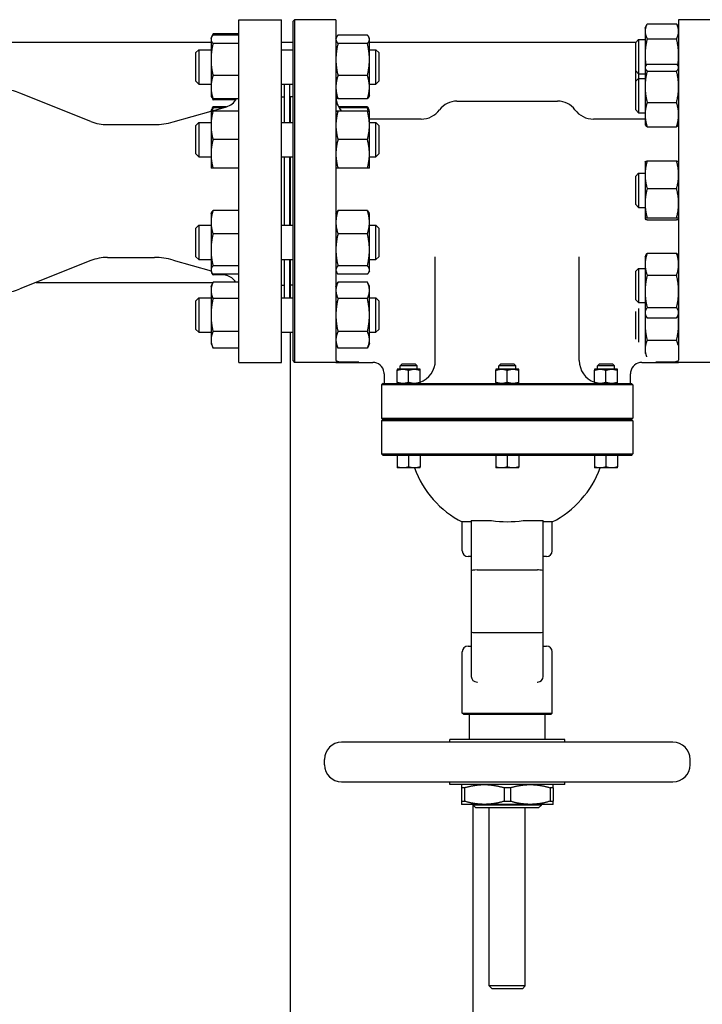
# Model space of a CAD drawing. Header units: inches. Extents: x 18 to 846, y -44 to 561.
# Tile 581 of 637: x 415 to 430, y 498 to 520. Entities that reach past the tile are written whole.
import ezdxf

# ---------------------------------------------------------------- set-up
doc = ezdxf.new("R2010")
doc.units = ezdxf.units.IN
doc.header["$LTSCALE"] = 24
doc.header["$MEASUREMENT"] = 0
doc.layers.add('Visible (ANSI)', color=7, linetype='Continuous', lineweight=30)

msp = doc.modelspace()

# ---------------------------------------------------------------- linework, layer by layer
at = {"layer": 'Visible (ANSI)'}
for p, q in [((419.55343, 512.33668), (419.55343, 519.83668)), ((419.55343, 519.83668), (420.49093, 519.83668)), ((420.49093, 512.33668), (420.49093, 519.83668)), ((420.74093, 519.80543), (420.77218, 519.83668)), ((420.77218, 519.83668), (420.77218, 512.33668)), ((421.67843, 519.83668), (420.77218, 519.83668)), ((421.67843, 519.83668), (421.67843, 512.38499)), ((429.17843, 519.83668), (429.17843, 512.38499)), ((430.08468, 519.83668), (429.17843, 519.83668)), ((420.74093, 512.36793), (420.74093, 519.80543)), ((428.44443, 519.65164), (428.48009, 519.72812)), ((428.44443, 519.65164), (428.44443, 519.5835)), ((428.48952, 519.74734), (429.13334, 519.74734)), ((429.17843, 519.65164), (429.14277, 519.72812)), ((418.94493, 519.42789), (418.95528, 519.45009)), ((418.94493, 519.42789), (418.94493, 519.40645)), ((418.94493, 519.40645), (418.94493, 518.96412)), ((418.95528, 519.45009), (418.98984, 519.52421)), ((419.55343, 519.52458), (418.99002, 519.52458)), ((419.55343, 519.50015), (418.99002, 519.50015)), ((421.67843, 519.42789), (421.68871, 519.44994)), ((422.36734, 519.49999), (421.72352, 519.49999)), ((422.41243, 519.42789), (422.40215, 519.44994)), ((422.41243, 519.40659), (422.41243, 519.42789)), ((422.41243, 518.96463), (422.41243, 519.40659)), ((428.23843, 519.33914), (428.30093, 519.40164)), ((428.30093, 519.40164), (428.30093, 518.65164)), ((428.30093, 519.40164), (428.44443, 519.40164)), ((428.44443, 519.5835), (428.44443, 519.05931)), ((428.48952, 519.41966), (429.13334, 519.41966)), ((418.94493, 519.33668), (412.45968, 519.33668)), ((419.55343, 519.31275), (418.99002, 519.31275)), ((420.74093, 519.33668), (420.49093, 519.33668)), ((422.36734, 519.31318), (421.72352, 519.31318)), ((428.23843, 519.33668), (422.41243, 519.33668)), ((428.23843, 518.71414), (428.23843, 519.33914)), ((418.61593, 519.11539), (418.67843, 519.17789)), ((418.61593, 518.49039), (418.61593, 519.11539)), ((418.67843, 519.17789), (418.67843, 518.42789)), ((418.67843, 519.17789), (418.94493, 519.17789)), ((418.94493, 518.96412), (418.94493, 518.36056)), ((420.49093, 519.17789), (420.74093, 519.17789)), ((422.41243, 519.17789), (422.55343, 519.17789)), ((422.41243, 518.36093), (422.41243, 518.96463)), ((422.55343, 518.42789), (422.55343, 519.17789)), ((422.61593, 519.11539), (422.55343, 519.17789)), ((422.61593, 519.11539), (422.61593, 518.49039)), ((428.44443, 519.05931), (428.44443, 518.80144)), ((428.44443, 518.80144), (428.45094, 518.81541)), ((428.44443, 518.80144), (428.44443, 518.78777)), ((428.44443, 518.78777), (428.44443, 518.36953)), ((428.48952, 518.86282), (429.13334, 518.86282)), ((429.17843, 518.80144), (429.17191, 518.81541)), ((419.55343, 518.61549), (418.99002, 518.61549)), ((422.36734, 518.61608), (421.72352, 518.61608)), ((428.23843, 518.71414), (428.30093, 518.65164)), ((428.23843, 518.48894), (428.30093, 518.55144)), ((428.24093, 518.49144), (428.24093, 518.71164)), ((428.30093, 518.65164), (428.44443, 518.65164)), ((428.30093, 518.55144), (428.30093, 517.80144)), ((428.30093, 518.55144), (428.44443, 518.55144)), ((428.30343, 518.65164), (428.30343, 518.55144)), ((428.48952, 518.71273), (429.13334, 518.71273)), ((418.61593, 518.49039), (418.67843, 518.42789)), ((418.67843, 518.42789), (418.94493, 518.42789)), ((418.94493, 518.36056), (418.94493, 518.17789)), ((420.49093, 518.42789), (420.74093, 518.42789)), ((420.55343, 517.58677), (420.55343, 518.42789)), ((420.67343, 517.58677), (420.67343, 518.42789)), ((422.41243, 518.42789), (422.55343, 518.42789)), ((422.41243, 518.17789), (422.41243, 518.36093)), ((422.61593, 518.49039), (422.55343, 518.42789)), ((428.23843, 517.86394), (428.23843, 518.48894)), ((428.44443, 518.36953), (428.44443, 517.7582)), ((416.31265, 517.61073), (414.75835, 518.23012)), ((418.94493, 518.17789), (418.95528, 518.15569)), ((418.95528, 518.15569), (418.98984, 518.08157)), ((419.55343, 518.10563), (418.99002, 518.10563)), ((420.49093, 518.14918), (420.55343, 518.14918)), ((420.67843, 518.14668), (420.67843, 517.58677)), ((420.74093, 518.14668), (420.67843, 518.14668)), ((421.67843, 518.17789), (421.68871, 518.15583)), ((422.36734, 518.10578), (421.72352, 518.10578)), ((422.41243, 518.17789), (422.40215, 518.15583)), ((418.95244, 517.8369), (419.28179, 517.93134)), ((418.95514, 517.85867), (418.97462, 517.90045)), ((419.4887, 518.0812), (418.99002, 518.0812)), ((419.27897, 517.93053), (418.99002, 517.93053)), ((419.20286, 517.9087), (418.99002, 517.9087)), ((420.67343, 518.02668), (420.67843, 518.02668)), ((422.36734, 517.93053), (421.73497, 517.93053)), ((422.36734, 517.90886), (421.74694, 517.90886)), ((422.40215, 517.85881), (422.38273, 517.90045)), ((424.32607, 518.05519), (426.53079, 518.05519)), ((428.48952, 518.02634), (429.13334, 518.02634)), ((418.11857, 517.59779), (418.94493, 517.83474)), ((418.94493, 517.83677), (418.95514, 517.85867)), ((418.94493, 517.83677), (418.94493, 517.5238)), ((419.55343, 517.83709), (418.99002, 517.83709)), ((419.55343, 517.83645), (418.99002, 517.83645)), ((422.36734, 517.83678), (421.72352, 517.83678)), ((422.36734, 517.83676), (421.72352, 517.83676)), ((422.41243, 517.83677), (422.40215, 517.85881)), ((422.41243, 517.52425), (422.41243, 517.83677)), ((428.23843, 517.86394), (428.30093, 517.80144)), ((428.30093, 517.80144), (428.44443, 517.80144)), ((428.44443, 517.7582), (428.44443, 517.55144)), ((416.68284, 517.53968), (417.70512, 517.53968)), ((418.61593, 517.52427), (418.67843, 517.58677)), ((418.61593, 516.89927), (418.61593, 517.52427)), ((418.67843, 517.58677), (418.67843, 516.83677)), ((418.67843, 517.58677), (418.94493, 517.58677)), ((418.94493, 517.5238), (418.94493, 516.8988)), ((420.49093, 517.58677), (420.74093, 517.58677)), ((423.54459, 517.66149), (422.41243, 517.66149)), ((422.41243, 517.58677), (422.55343, 517.58677)), ((422.41243, 516.89925), (422.41243, 517.52425)), ((422.55343, 516.83677), (422.55343, 517.58677)), ((422.61593, 517.52427), (422.55343, 517.58677)), ((422.61593, 517.52427), (422.61593, 516.89927)), ((428.44443, 517.66149), (427.31226, 517.66149)), ((428.44443, 517.55144), (428.45094, 517.53747)), ((428.48952, 517.49006), (429.13334, 517.49006)), ((429.17843, 517.55144), (429.17191, 517.53747)), ((419.55343, 517.21114), (418.99002, 517.21114)), ((422.36734, 517.21175), (421.72352, 517.21175)), ((418.61593, 516.89927), (418.67843, 516.83677)), ((418.67843, 516.83677), (418.94493, 516.83677)), ((418.94493, 516.8988), (418.94493, 516.58677)), ((420.49093, 516.83677), (420.74093, 516.83677)), ((420.55343, 515.33659), (420.55343, 516.83677)), ((420.67343, 515.33659), (420.67343, 516.83677)), ((420.67843, 516.83677), (420.67843, 515.33659)), ((422.41243, 516.58677), (422.41243, 516.89925)), ((422.41243, 516.83677), (422.55343, 516.83677)), ((422.61593, 516.89927), (422.55343, 516.83677)), ((428.44443, 516.72708), (428.44483, 516.72794)), ((428.44443, 516.72708), (428.44443, 516.44245)), ((428.48952, 516.74509), (429.13334, 516.74509)), ((429.17843, 516.72708), (429.17803, 516.72794)), ((419.55343, 516.58645), (418.99002, 516.58645)), ((422.36734, 516.58676), (421.72352, 516.58676)), ((428.23843, 516.41458), (428.30093, 516.47708)), ((428.23843, 515.78958), (428.23843, 516.41458)), ((428.30093, 516.47708), (428.30093, 515.72708)), ((428.30093, 516.47708), (428.44443, 516.47708)), ((428.44443, 516.44245), (428.44443, 515.8183)), ((428.48952, 516.13981), (429.13334, 516.13981)), ((428.23843, 515.78958), (428.30093, 515.72708)), ((428.44443, 515.8183), (428.44443, 515.47794)), ((418.94493, 515.58659), (418.95514, 515.60849)), ((418.94493, 515.58659), (418.94493, 515.40315)), ((419.55343, 515.65853), (418.99002, 515.65853)), ((421.67843, 515.58659), (421.68871, 515.60863)), ((422.36734, 515.65868), (421.72352, 515.65868)), ((422.41243, 515.58659), (422.40215, 515.60863)), ((422.41243, 515.40352), (422.41243, 515.58659)), ((428.30093, 515.72708), (428.44443, 515.72708)), ((418.61593, 515.27409), (418.67843, 515.33659)), ((418.67843, 515.33659), (418.67843, 514.58659)), ((418.67843, 515.33659), (418.94493, 515.33659)), ((418.94493, 515.40315), (418.94493, 514.7993)), ((420.49093, 515.33659), (420.74093, 515.33659)), ((422.41243, 514.79981), (422.41243, 515.40352)), ((422.41243, 515.33659), (422.55343, 515.33659)), ((422.55343, 514.58659), (422.55343, 515.33659)), ((422.61593, 515.27409), (422.55343, 515.33659)), ((428.44443, 515.47794), (428.44443, 515.47708)), ((428.44443, 515.47708), (428.44483, 515.47623)), ((428.48952, 515.4968), (429.13334, 515.4968)), ((428.48952, 515.45908), (429.13334, 515.45908)), ((429.17843, 515.47708), (429.17803, 515.47623)), ((418.61593, 514.64909), (418.61593, 515.27409)), ((419.55343, 515.14777), (418.99002, 515.14777)), ((422.36734, 515.14836), (421.72352, 515.14836)), ((422.61593, 515.27409), (422.61593, 514.64909)), ((418.94493, 514.7993), (418.94493, 514.35775)), ((422.41243, 514.35788), (422.41243, 514.79981)), ((428.44443, 514.64371), (428.45942, 514.67586)), ((428.48952, 514.72462), (429.13334, 514.72462)), ((429.17843, 514.64371), (429.16344, 514.67586)), ((416.31265, 514.56264), (414.75835, 513.94325)), ((416.68284, 514.63368), (417.70512, 514.63368)), ((418.11857, 514.57558), (418.94493, 514.33862)), ((418.61593, 514.64909), (418.67843, 514.58659)), ((418.67843, 514.58659), (418.94493, 514.58659)), ((419.55343, 514.45083), (418.99002, 514.45083)), ((420.49093, 514.58659), (420.74093, 514.58659)), ((420.55343, 513.74548), (420.55343, 514.58659)), ((420.67343, 513.74548), (420.67343, 514.58659)), ((420.67843, 514.58659), (420.67843, 514.02668)), ((422.36734, 514.45126), (421.72352, 514.45126)), ((422.41243, 514.58659), (422.55343, 514.58659)), ((422.61593, 514.64909), (422.55343, 514.58659)), ((423.85363, 512.37408), (423.85363, 514.64911)), ((427.00323, 512.37408), (427.00323, 514.64911)), ((428.44443, 514.64371), (428.44443, 514.48315)), ((428.44443, 514.48315), (428.44443, 513.88872)), ((418.94493, 514.35775), (418.94493, 514.33659)), ((418.94493, 514.33659), (418.95514, 514.3147)), ((418.95514, 514.3147), (418.96396, 514.29577)), ((419.55343, 514.26466), (418.99002, 514.26466)), ((419.25222, 514.25051), (418.99002, 514.25051)), ((419.20286, 514.26466), (419.28179, 514.24203)), ((421.67843, 514.33659), (421.68871, 514.31455)), ((422.36734, 514.2645), (421.72352, 514.2645)), ((422.41243, 514.33659), (422.40215, 514.31455)), ((422.41243, 514.33659), (422.41243, 514.35788)), ((428.23843, 514.33121), (428.30093, 514.39371)), ((428.23843, 513.70621), (428.23843, 514.33121)), ((428.30093, 514.39371), (428.30093, 513.64371)), ((428.30093, 514.39371), (428.44443, 514.39371)), ((428.48952, 514.24168), (429.13334, 514.24168)), ((415.11828, 514.08668), (418.98746, 514.08668)), ((418.94493, 513.99548), (418.98984, 514.0918)), ((419.55343, 514.09216), (418.99002, 514.09216)), ((420.49093, 514.02418), (420.55343, 514.02418)), ((420.67343, 514.14668), (420.67843, 514.14668)), ((420.67343, 514.08668), (420.67843, 514.08668)), ((420.67843, 514.02668), (420.67843, 513.74548)), ((420.74093, 514.02668), (420.67843, 514.02668)), ((421.67843, 513.99548), (421.72351, 514.09215)), ((421.72351, 514.09215), (421.72352, 514.09216)), ((422.36734, 514.09216), (421.72352, 514.09216)), ((422.36734, 514.09216), (422.36735, 514.09215)), ((422.41243, 513.99548), (422.36735, 514.09215)), ((418.94493, 513.99548), (418.94493, 513.91147)), ((418.94493, 513.91147), (418.94493, 513.36993)), ((422.41243, 513.91173), (422.41243, 513.99548)), ((422.41243, 513.37045), (422.41243, 513.91173)), ((428.44443, 513.88872), (428.44443, 513.42428)), ((418.61593, 513.68298), (418.67843, 513.74548)), ((418.61593, 513.05798), (418.61593, 513.68298)), ((418.67843, 513.74548), (418.67843, 512.99548)), ((418.67843, 513.74548), (418.94493, 513.74548)), ((419.55343, 513.73077), (418.99002, 513.73077)), ((420.49093, 513.74548), (420.74093, 513.74548)), ((422.36734, 513.7313), (421.72352, 513.7313)), ((422.41243, 513.74548), (422.55343, 513.74548)), ((422.55343, 512.99548), (422.55343, 513.74548)), ((422.61593, 513.68298), (422.55343, 513.74548)), ((422.61593, 513.68298), (422.61593, 513.05798)), ((428.23843, 513.70621), (428.30093, 513.64371)), ((428.30093, 513.64371), (428.44443, 513.64371)), ((418.94493, 513.36993), (418.94493, 512.82894)), ((422.41243, 512.8292), (422.41243, 513.37045)), ((428.23843, 512.84589), (428.23843, 513.44755)), ((428.30093, 513.51206), (428.30093, 512.78139)), ((428.44443, 513.42428), (428.44443, 513.39371)), ((428.44443, 513.39371), (428.45942, 513.36156)), ((428.44443, 513.39371), (428.44443, 513.17939)), ((428.48952, 513.53577), (429.13334, 513.53577)), ((429.17843, 513.39371), (429.16344, 513.36156)), ((428.44443, 513.17939), (428.44443, 512.62253)), ((428.48952, 513.3128), (429.13334, 513.3128)), ((418.61593, 513.05798), (418.67843, 512.99548)), ((418.67843, 512.99548), (418.94493, 512.99548)), ((419.55343, 513.00908), (418.99002, 513.00908)), ((420.49093, 512.99548), (420.74093, 512.99548)), ((420.67843, 512.99548), (420.67843, 416.08668)), ((422.36734, 513.00961), (421.72352, 513.00961)), ((422.41243, 512.99548), (422.55343, 512.99548)), ((422.61593, 513.05798), (422.55343, 512.99548)), ((418.94493, 512.82894), (418.94493, 512.74548)), ((418.94493, 512.74548), (418.98984, 512.64916)), ((421.67843, 512.74548), (421.72351, 512.6488)), ((422.41243, 512.74548), (422.36735, 512.6488)), ((422.41243, 512.74548), (422.41243, 512.8292)), ((428.48952, 512.81904), (429.13334, 512.81904)), ((419.55343, 512.64879), (418.99002, 512.64879)), ((422.36734, 512.64879), (421.72352, 512.64879)), ((428.44443, 512.62253), (428.44443, 512.52747)), ((419.55343, 512.33668), (420.49093, 512.33668)), ((420.74093, 512.36793), (420.77218, 512.33668)), ((421.67843, 512.33668), (420.77218, 512.33668)), ((422.17843, 512.33802), (421.67843, 512.33802)), ((421.67843, 512.33802), (421.67843, 512.33668)), ((421.67843, 512.33668), (422.48343, 512.33668)), ((423.11873, 512.29928), (423.08148, 512.26203)), ((423.41923, 512.29928), (423.11873, 512.29928)), ((423.41923, 512.29928), (423.45648, 512.26203)), ((425.27818, 512.29928), (425.24093, 512.26203)), ((425.57868, 512.29928), (425.27818, 512.29928)), ((425.57868, 512.29928), (425.61593, 512.26203)), ((427.43763, 512.29928), (427.40038, 512.26203)), ((427.73813, 512.29928), (427.43763, 512.29928)), ((427.73813, 512.29928), (427.77538, 512.26203)), ((428.37343, 512.33668), (429.17843, 512.33668)), ((429.17843, 512.33802), (428.67843, 512.33802)), ((429.17843, 512.33668), (429.17843, 512.33802)), ((430.08468, 512.33668), (429.17843, 512.33668)), ((422.73343, 512.08668), (422.73343, 511.87408)), ((423.14398, 512.18658), (423.01898, 512.18658)), ((423.01898, 511.89641), (423.01898, 512.16426)), ((423.45648, 512.26203), (423.08148, 512.26203)), ((423.08148, 512.18658), (423.08148, 512.26203)), ((423.39398, 512.18658), (423.14398, 512.18658)), ((423.26898, 511.89641), (423.26898, 512.16426)), ((423.51898, 512.18658), (423.39398, 512.18658)), ((423.45648, 512.18658), (423.45648, 512.26203)), ((423.51898, 511.89641), (423.51898, 512.16426)), ((425.30343, 512.18658), (425.17843, 512.18658)), ((425.17843, 511.89641), (425.17843, 512.16426)), ((425.61593, 512.26203), (425.24093, 512.26203)), ((425.24093, 512.18658), (425.24093, 512.26203)), ((425.55343, 512.18658), (425.30343, 512.18658)), ((425.42843, 511.89641), (425.42843, 512.16426)), ((425.67843, 512.18658), (425.55343, 512.18658)), ((425.61593, 512.18658), (425.61593, 512.26203)), ((425.67843, 511.89641), (425.67843, 512.16426)), ((427.46288, 512.18658), (427.33788, 512.18658)), ((427.33788, 511.89641), (427.33788, 512.16426)), ((427.77538, 512.26203), (427.40038, 512.26203)), ((427.40038, 512.18658), (427.40038, 512.26203)), ((427.71288, 512.18658), (427.46288, 512.18658)), ((427.58788, 511.89641), (427.58788, 512.16426)), ((427.83788, 512.18658), (427.71288, 512.18658)), ((427.77538, 512.18658), (427.77538, 512.26203)), ((427.83788, 511.89641), (427.83788, 512.16426)), ((428.12343, 511.87408), (428.12343, 512.08668)), ((422.70968, 511.87408), (422.67843, 511.84283)), ((422.70968, 511.87408), (422.77277, 511.87408)), ((422.77277, 511.87408), (424.29422, 511.87408)), ((424.29422, 511.87408), (426.56264, 511.87408)), ((426.56264, 511.87408), (428.08409, 511.87408)), ((428.08409, 511.87408), (428.14718, 511.87408)), ((428.14718, 511.87408), (428.17843, 511.84283)), ((422.74165, 511.84283), (422.67843, 511.84283)), ((422.67843, 511.84283), (422.67843, 511.11793)), ((424.29105, 511.84283), (422.74165, 511.84283)), ((426.5658, 511.84283), (424.29105, 511.84283)), ((428.11521, 511.84283), (426.5658, 511.84283)), ((428.17843, 511.84283), (428.11521, 511.84283)), ((428.17843, 511.84283), (428.17843, 511.11793)), ((422.67843, 511.11793), (422.74165, 511.11793)), ((422.70968, 511.08668), (422.67843, 511.11793)), ((422.70968, 511.08668), (422.67843, 511.05543)), ((422.74165, 511.05543), (422.67843, 511.05543)), ((422.67843, 511.05543), (422.67843, 510.33053)), ((422.77277, 511.08668), (422.70968, 511.08668)), ((422.70968, 511.08668), (422.77277, 511.08668)), ((422.74165, 511.11793), (424.29105, 511.11793)), ((424.29105, 511.05543), (422.74165, 511.05543)), ((424.29422, 511.08668), (422.77277, 511.08668)), ((422.77277, 511.08668), (424.29422, 511.08668)), ((424.29105, 511.11793), (426.5658, 511.11793)), ((426.5658, 511.05543), (424.29105, 511.05543)), ((426.56264, 511.08668), (424.29422, 511.08668)), ((424.29422, 511.08668), (426.56264, 511.08668)), ((428.08409, 511.08668), (426.56264, 511.08668)), ((426.56264, 511.08668), (428.08409, 511.08668)), ((426.5658, 511.11793), (428.11521, 511.11793)), ((428.11521, 511.05543), (426.5658, 511.05543)), ((428.14718, 511.08668), (428.08409, 511.08668)), ((428.08409, 511.08668), (428.14718, 511.08668)), ((428.11521, 511.11793), (428.17843, 511.11793)), ((428.17843, 511.05543), (428.11521, 511.05543)), ((428.14718, 511.08668), (428.17843, 511.11793)), ((428.14718, 511.08668), (428.17843, 511.05543)), ((428.17843, 511.05543), (428.17843, 510.33053)), ((422.67843, 510.33053), (422.74165, 510.33053)), ((422.70968, 510.29928), (422.67843, 510.33053)), ((422.77277, 510.29928), (422.70968, 510.29928)), ((422.74165, 510.33053), (424.29105, 510.33053)), ((424.29422, 510.29928), (422.77277, 510.29928)), ((423.01898, 510.29928), (423.01898, 510.04661)), ((423.26898, 510.29928), (423.26898, 510.04661)), ((423.51898, 510.29928), (423.51898, 510.04661)), ((424.29105, 510.33053), (426.5658, 510.33053)), ((426.56264, 510.29928), (424.29422, 510.29928)), ((425.17843, 510.29928), (425.17843, 510.04661)), ((425.42843, 510.29928), (425.42843, 510.04661)), ((425.67843, 510.29928), (425.67843, 510.04661)), ((428.08409, 510.29928), (426.56264, 510.29928)), ((426.5658, 510.33053), (428.11521, 510.33053)), ((427.33788, 510.29928), (427.33788, 510.04661)), ((427.58788, 510.29928), (427.58788, 510.04661)), ((427.83788, 510.29928), (427.83788, 510.04661)), ((428.14718, 510.29928), (428.08409, 510.29928)), ((428.11521, 510.33053), (428.17843, 510.33053)), ((428.14718, 510.29928), (428.17843, 510.33053)), ((423.14398, 510.02428), (423.01898, 510.02428)), ((423.39398, 510.02428), (423.14398, 510.02428)), ((423.51898, 510.02428), (423.39398, 510.02428)), ((425.30343, 510.02428), (425.17843, 510.02428)), ((425.55343, 510.02428), (425.30343, 510.02428)), ((425.67843, 510.02428), (425.55343, 510.02428)), ((427.46288, 510.02428), (427.33788, 510.02428)), ((427.71288, 510.02428), (427.46288, 510.02428)), ((427.83788, 510.02428), (427.71288, 510.02428)), ((424.64103, 508.84299), (424.44418, 508.84299)), ((424.44418, 508.21168), (424.44418, 508.84299)), ((424.64103, 508.87408), (424.76603, 508.87408)), ((424.64103, 508.87408), (424.64103, 507.77036)), ((424.76603, 508.87408), (425.0835, 508.87408)), ((425.77336, 508.87408), (426.09083, 508.87408)), ((426.09083, 508.87408), (426.21583, 508.87408)), ((426.21583, 507.77036), (426.21583, 508.87408)), ((426.41268, 508.84299), (426.21583, 508.84299)), ((426.41268, 508.21168), (426.41268, 508.84299)), ((424.64103, 508.08668), (424.56918, 508.08668)), ((426.28768, 508.08668), (426.21583, 508.08668)), ((424.64103, 507.77036), (424.64103, 506.44238)), ((424.76603, 507.7924), (426.09083, 507.7924)), ((426.21583, 506.44238), (426.21583, 507.77036)), ((424.64103, 506.44238), (424.64103, 505.46365)), ((424.76603, 506.42034), (426.09083, 506.42034)), ((426.21583, 505.46365), (426.21583, 506.44238)), ((424.56918, 506.12605), (424.64103, 506.12605)), ((426.21583, 506.12605), (426.28768, 506.12605)), ((424.44418, 504.66124), (424.44418, 506.00105)), ((426.41268, 504.66124), (426.41268, 506.00105)), ((424.76603, 505.33865), (424.7755, 505.33865)), ((426.08136, 505.33865), (426.09083, 505.33865)), ((424.44418, 504.66124), (426.41268, 504.66124)), ((424.47543, 504.62999), (424.44418, 504.66124)), ((426.38143, 504.62999), (424.47543, 504.62999)), ((424.60166, 504.07881), (424.60166, 504.62999)), ((426.2552, 504.07881), (426.2552, 504.62999)), ((426.38143, 504.62999), (426.41268, 504.66124)), ((429.05441, 504.01975), (421.80244, 504.01975)), ((426.68827, 504.07881), (424.16859, 504.07881)), ((424.16859, 504.01975), (424.16859, 504.07881)), ((426.68827, 504.01975), (426.68827, 504.07881)), ((421.42843, 503.52763), (421.42843, 503.64574)), ((429.42843, 503.52763), (429.42843, 503.64574)), ((421.80244, 503.15361), (429.05441, 503.15361)), ((424.16859, 503.09456), (424.16859, 503.15361)), ((426.68827, 503.09456), (424.16859, 503.09456)), ((424.42449, 503.02637), (424.42449, 502.72968)), ((424.4925, 503.02637), (424.42449, 503.02637)), ((424.4925, 503.02637), (424.4925, 502.72968)), ((425.36043, 503.02637), (425.36043, 502.72968)), ((425.49643, 503.02637), (425.36043, 503.02637)), ((425.49643, 503.02637), (425.49643, 502.72968)), ((426.36436, 503.02637), (426.36436, 502.72968)), ((426.43237, 503.02637), (426.36436, 503.02637)), ((426.43237, 503.02637), (426.43237, 502.72968)), ((426.68827, 503.09456), (426.68827, 503.15361)), ((424.42449, 502.72968), (424.4925, 502.72968)), ((424.92646, 502.66149), (424.42449, 502.66149)), ((424.67843, 432.1744), (424.67843, 502.66149)), ((424.6804, 502.64525), (424.6804, 502.66149)), ((426.17646, 502.64525), (424.6804, 502.64525)), ((424.7429, 502.58275), (424.6804, 502.64525)), ((425.9304, 502.66149), (424.92646, 502.66149)), ((425.36043, 502.72968), (425.49643, 502.72968)), ((426.43237, 502.66149), (425.9304, 502.66149)), ((426.11396, 502.58275), (426.17646, 502.64525)), ((426.17646, 502.64525), (426.17646, 502.66149)), ((426.36436, 502.72968), (426.43237, 502.72968)), ((426.11396, 502.58275), (424.7429, 502.58275)), ((425.03473, 498.68918), (425.03473, 502.58275)), ((425.82213, 498.68918), (425.82213, 502.58275)), ((425.82213, 498.68918), (425.03473, 498.68918)), ((425.09723, 498.62668), (425.03473, 498.68918)), ((425.75963, 498.62668), (425.09723, 498.62668)), ((425.75963, 498.62668), (425.82213, 498.68918))]:
    msp.add_line(p, q, dxfattribs=at)
for centre, radius, start, end in [((414.20306, 516.83668), 1.5, 68.272718, 90), ((419.17843, 518.29181), 0.375, 286, 330.231967), ((422.17843, 518.16149), 0.5, 180, 220.496535), ((424.32607, 517.58275), 0.47244, 90, 143.477266), ((426.53079, 517.58275), 0.47244, 36.522734, 90), ((423.54459, 518.16149), 0.5, 270, 323.477266), ((427.31226, 518.16149), 0.5, 216.522734, 270), ((416.68284, 518.53968), 1, 248.272718, 270), ((417.70512, 519.03968), 1.5, 270, 286), ((416.68284, 513.63368), 1, 90, 111.727282), ((417.70512, 513.13368), 1.5, 74, 90), ((419.17843, 513.88155), 0.375, 34.16838, 74), ((414.20306, 515.33668), 1.5, 270, 291.727282), ((422.48343, 512.08668), 0.25, 8.604112, 90), ((423.35363, 512.37408), 0.5, 289.311794, 0), ((427.50323, 512.37408), 0.5, 180, 250.688206), ((428.37343, 512.08668), 0.25, 90, 171.395888), ((425.42843, 510.77172), 2.16535, 200.192895, 242.964308), ((425.42843, 510.77172), 2.16535, 297.035692, 339.807105), ((424.56918, 508.21168), 0.125, 180, 270), ((426.28768, 508.21168), 0.125, 270, 0), ((424.56918, 506.00105), 0.125, 90, 180), ((426.28768, 506.00105), 0.125, 0, 90), ((424.76603, 505.46365), 0.125, 180, 270), ((426.09083, 505.46365), 0.125, 270, 0), ((421.80244, 503.64574), 0.37402, 90, 180), ((429.05441, 503.64574), 0.37402, 0, 90), ((421.80244, 503.52763), 0.37402, 180, 270), ((429.05441, 503.52763), 0.37402, 270, 0)]:
    msp.add_arc(centre, radius, start, end, dxfattribs=at)
for centre, major_axis, ratio, start_param, end_param in [((425.42843, 510.86607), (2.14771, 0), 0.93969262, 4.55108575, 4.87369221), ((424.76603, 507.77036), (0.125, 0), 0.17632698, 1.57079633, 3.14159265), ((426.09083, 507.77036), (-0.125, 0), 0.17632698, 3.14159265, 4.71238898), ((424.76603, 506.44238), (-0.125, 0), 0.17632698, 0, 1.57079633), ((426.09083, 506.44238), (-0.125, 0), 0.17632698, 1.57079633, 3.14159265)]:
    msp.add_ellipse(centre, major_axis=major_axis, ratio=ratio, start_param=start_param, end_param=end_param, dxfattribs=at)
for points, weights in [([(428.48952, 519.74734), (428.44443, 519.65954), (428.44443, 519.5835)], [1, 1.0379548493, 1]), ([(429.17843, 519.5835), (429.17843, 519.65954), (429.13334, 519.74734)], [1, 1.0379548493, 1]), ([(418.99002, 519.50015), (418.94493, 519.44994), (418.94493, 519.40645)], [1, 1.0379548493, 1]), ([(418.94493, 519.40645), (418.94493, 519.36296), (418.99002, 519.31275)], [1, 1.0379548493, 1]), ([(418.99002, 519.52458), (418.97782, 519.49839), (418.96906, 519.47384)], [1, 1.00998587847, 1.01471720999]), ([(418.98984, 519.52421), (418.98993, 519.52439), (418.99002, 519.52458)], [1.00013849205, 1.00006937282, 1]), ([(421.72352, 519.49999), (421.67843, 519.44994), (421.67843, 519.40659)], [1, 1.0379548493, 1]), ([(421.67843, 519.40659), (421.67843, 519.36324), (421.72352, 519.31318)], [1, 1.0379548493, 1]), ([(422.41243, 519.40659), (422.41243, 519.44994), (422.36734, 519.49999)], [1, 1.0379548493, 1]), ([(422.36734, 519.31318), (422.41243, 519.36324), (422.41243, 519.40659)], [1, 1.0379548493, 1]), ([(428.44443, 519.5835), (428.44443, 519.50746), (428.48952, 519.41966)], [1, 1.0379548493, 1]), ([(428.48952, 519.41966), (428.44443, 519.22655), (428.44443, 519.05931)], [1, 1.0379548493, 1]), ([(429.13334, 519.41966), (429.17843, 519.50746), (429.17843, 519.5835)], [1, 1.0379548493, 1]), ([(429.17843, 519.05931), (429.17843, 519.22655), (429.13334, 519.41966)], [1, 1.0379548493, 1]), ([(418.99002, 519.31275), (418.94493, 519.12592), (418.94493, 518.96412)], [1, 1.0379548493, 1]), ([(421.72352, 519.31318), (421.67843, 519.12639), (421.67843, 518.96463)], [1, 1.0379548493, 1]), ([(422.41243, 518.96463), (422.41243, 519.12639), (422.36734, 519.31318)], [1, 1.0379548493, 1]), ([(418.94493, 518.96412), (418.94493, 518.80232), (418.99002, 518.61549)], [1, 1.0379548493, 1]), ([(421.67843, 518.96463), (421.67843, 518.80287), (421.72352, 518.61608)], [1, 1.0379548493, 1]), ([(422.36734, 518.61608), (422.41243, 518.80287), (422.41243, 518.96463)], [1, 1.0379548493, 1]), ([(428.44443, 519.05931), (428.44443, 518.95037), (428.46275, 518.83458)], [1, 1.02440188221, 1.01742691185]), ([(429.16011, 518.83458), (429.17843, 518.95037), (429.17843, 519.05931)], [1.01742691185, 1.02440188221, 1]), ([(428.48952, 518.86282), (428.44443, 518.8226), (428.44443, 518.78777)], [1, 1.0379548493, 1]), ([(428.44443, 518.78777), (428.44443, 518.75294), (428.48952, 518.71273)], [1, 1.0379548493, 1]), ([(429.17843, 518.78777), (429.17843, 518.8226), (429.13334, 518.86282)], [1, 1.0379548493, 1]), ([(429.13334, 518.71273), (429.17843, 518.75294), (429.17843, 518.78777)], [1, 1.0379548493, 1]), ([(418.99002, 518.61549), (418.94493, 518.47887), (418.94493, 518.36056)], [1, 1.0379548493, 1]), ([(421.72352, 518.61608), (421.67843, 518.47934), (421.67843, 518.36093)], [1, 1.0379548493, 1]), ([(422.41243, 518.36093), (422.41243, 518.47934), (422.36734, 518.61608)], [1, 1.0379548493, 1]), ([(428.48952, 518.71273), (428.44443, 518.52881), (428.44443, 518.36953)], [1, 1.0379548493, 1]), ([(429.17843, 518.36953), (429.17843, 518.52881), (429.13334, 518.71273)], [1, 1.0379548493, 1]), ([(418.94493, 518.36056), (418.94493, 518.24224), (418.99002, 518.10563)], [1, 1.0379548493, 1]), ([(421.67843, 518.36093), (421.67843, 518.24252), (421.72352, 518.10578)], [1, 1.0379548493, 1]), ([(422.36734, 518.10578), (422.41243, 518.24252), (422.41243, 518.36093)], [1, 1.0379548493, 1]), ([(428.44443, 518.36953), (428.44443, 518.21026), (428.48952, 518.02634)], [1, 1.0379548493, 1]), ([(429.13334, 518.02634), (429.17843, 518.21026), (429.17843, 518.36953)], [1, 1.0379548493, 1]), ([(418.99002, 518.10563), (418.96632, 518.13202), (418.95528, 518.15569)], [1, 1.01959616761, 1.01895725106]), ([(418.96894, 518.1321), (418.97774, 518.10747), (418.99002, 518.0812)], [1.01477953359, 1.01005189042, 1]), ([(421.72352, 518.10578), (421.69975, 518.13217), (421.68871, 518.15583)], [1, 1.01965700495, 1.01895308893]), ([(422.40215, 518.15583), (422.39111, 518.13217), (422.36734, 518.10578)], [1.01895308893, 1.01965700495, 1]), ([(418.95514, 517.85867), (418.96617, 517.88232), (418.99002, 517.9087)], [1.01894813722, 1.01972294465, 1]), ([(418.99002, 517.9087), (418.9787, 517.87436), (418.97034, 517.84203)], [1, 1.00926034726, 1.01400195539]), ([(418.97462, 517.90045), (418.98147, 517.91514), (418.99002, 517.93053)], [1.01139008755, 1.00697791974, 1]), ([(418.99002, 517.93053), (418.98183, 517.91032), (418.97521, 517.891)], [1, 1.00667899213, 1.01100735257]), ([(422.36734, 517.93053), (422.37589, 517.91514), (422.38273, 517.90045)], [1, 1.00697791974, 1.01139008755]), ([(422.38208, 517.89119), (422.37548, 517.91042), (422.36734, 517.93053)], [1.01096558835, 1.00664681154, 1]), ([(422.36734, 517.90886), (422.39112, 517.88247), (422.40215, 517.85881)], [1, 1.01966212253, 1.01895272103]), ([(422.38841, 517.83678), (422.37961, 517.87166), (422.36734, 517.90886)], [1.01477702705, 1.01004922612, 1]), ([(428.48952, 518.02634), (428.44443, 517.88265), (428.44443, 517.7582)], [1, 1.0379548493, 1]), ([(429.17843, 517.7582), (429.17843, 517.88265), (429.13334, 518.02634)], [1, 1.0379548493, 1]), ([(418.99002, 517.83709), (418.94493, 517.83692), (418.94493, 517.83677)], [1, 1.0379548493, 1]), ([(418.94493, 517.83677), (418.94493, 517.83662), (418.99002, 517.83645)], [1, 1.0379548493, 1]), ([(418.99002, 517.83645), (418.94493, 517.6689), (418.94493, 517.5238)], [1, 1.0379548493, 1]), ([(421.72352, 517.83678), (421.67843, 517.83678), (421.67843, 517.83677)], [1, 1.0379548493, 1]), ([(421.67843, 517.83677), (421.67843, 517.83677), (421.72352, 517.83676)], [1, 1.0379548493, 1]), ([(421.72352, 517.83676), (421.67843, 517.66929), (421.67843, 517.52425)], [1, 1.0379548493, 1]), ([(422.41243, 517.83677), (422.41243, 517.83678), (422.36734, 517.83678)], [1, 1.0379548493, 1]), ([(422.36734, 517.83676), (422.41243, 517.83677), (422.41243, 517.83677)], [1, 1.0379548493, 1]), ([(422.41243, 517.52425), (422.41243, 517.66929), (422.36734, 517.83676)], [1, 1.0379548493, 1]), ([(428.44443, 517.7582), (428.44443, 517.63376), (428.48952, 517.49006)], [1, 1.0379548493, 1]), ([(429.13334, 517.49006), (429.17843, 517.63376), (429.17843, 517.7582)], [1, 1.0379548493, 1]), ([(418.94493, 517.5238), (418.94493, 517.37869), (418.99002, 517.21114)], [1, 1.0379548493, 1]), ([(421.67843, 517.52425), (421.67843, 517.37922), (421.72352, 517.21175)], [1, 1.0379548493, 1]), ([(422.36734, 517.21175), (422.41243, 517.37922), (422.41243, 517.52425)], [1, 1.0379548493, 1]), ([(428.48952, 517.49006), (428.46133, 517.5152), (428.45094, 517.53747)], [1, 1.02339782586, 1.017947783]), ([(429.17191, 517.53747), (429.16153, 517.5152), (429.13334, 517.49006)], [1.017947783, 1.02339782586, 1]), ([(418.99002, 517.21114), (418.94493, 517.04375), (418.94493, 516.8988)], [1, 1.0379548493, 1]), ([(421.72352, 517.21175), (421.67843, 517.04428), (421.67843, 516.89925)], [1, 1.0379548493, 1]), ([(422.41243, 516.89925), (422.41243, 517.04428), (422.36734, 517.21175)], [1, 1.0379548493, 1]), ([(418.94493, 516.8988), (418.94493, 516.75384), (418.99002, 516.58645)], [1, 1.0379548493, 1]), ([(421.67843, 516.89925), (421.67843, 516.75422), (421.72352, 516.58676)], [1, 1.0379548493, 1]), ([(422.36734, 516.58676), (422.41243, 516.75422), (422.41243, 516.89925)], [1, 1.0379548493, 1]), ([(428.48952, 516.74509), (428.44443, 516.58291), (428.44443, 516.44245)], [1, 1.0379548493, 1]), ([(428.44483, 516.72794), (428.44854, 516.73591), (428.48952, 516.74509)], [1.00648758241, 1.03437304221, 1]), ([(429.13334, 516.74509), (429.17432, 516.73591), (429.17803, 516.72794)], [1, 1.03437304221, 1.00648758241]), ([(429.17843, 516.44245), (429.17843, 516.58291), (429.13334, 516.74509)], [1, 1.0379548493, 1]), ([(418.99002, 516.58645), (418.945, 516.58662), (418.94493, 516.58677)], [1, 1.03789475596, 1.00011999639]), ([(421.72352, 516.58676), (421.67843, 516.58677), (421.67843, 516.58677)], [1, 1.03795242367, 1.00000485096]), ([(422.41243, 516.58677), (422.41243, 516.58677), (422.36734, 516.58676)], [1.00000485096, 1.03795242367, 1]), ([(428.44443, 516.44245), (428.44443, 516.30199), (428.48952, 516.13981)], [1, 1.0379548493, 1]), ([(429.13334, 516.13981), (429.17843, 516.30199), (429.17843, 516.44245)], [1, 1.0379548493, 1]), ([(428.48952, 516.13981), (428.44443, 515.96751), (428.44443, 515.8183)], [1, 1.0379548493, 1]), ([(429.17843, 515.8183), (429.17843, 515.96751), (429.13334, 516.13981)], [1, 1.0379548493, 1]), ([(428.44443, 515.8183), (428.44443, 515.66909), (428.48952, 515.4968)], [1, 1.0379548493, 1]), ([(429.13334, 515.4968), (429.17843, 515.66909), (429.17843, 515.8183)], [1, 1.0379548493, 1]), ([(418.99002, 515.65853), (418.94493, 515.52167), (418.94493, 515.40315)], [1, 1.0379548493, 1]), ([(418.95514, 515.60849), (418.96617, 515.63214), (418.99002, 515.65853)], [1.01894813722, 1.01972294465, 1]), ([(421.72352, 515.65868), (421.67843, 515.52194), (421.67843, 515.40352)], [1, 1.0379548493, 1]), ([(421.68871, 515.60863), (421.69974, 515.63229), (421.72352, 515.65868)], [1.01895272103, 1.01966212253, 1]), ([(422.41243, 515.40352), (422.41243, 515.52194), (422.36734, 515.65868)], [1, 1.0379548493, 1]), ([(422.36734, 515.65868), (422.39112, 515.63229), (422.40215, 515.60863)], [1, 1.01966212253, 1.01895272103]), ([(418.94493, 515.40315), (418.94493, 515.28462), (418.99002, 515.14777)], [1, 1.0379548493, 1]), ([(421.67843, 515.40352), (421.67843, 515.2851), (421.72352, 515.14836)], [1, 1.0379548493, 1]), ([(422.36734, 515.14836), (422.41243, 515.2851), (422.41243, 515.40352)], [1, 1.0379548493, 1]), ([(428.48952, 515.4968), (428.44443, 515.48669), (428.44443, 515.47794)], [1, 1.0379548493, 1]), ([(428.44443, 515.47794), (428.44443, 515.46919), (428.48952, 515.45908)], [1, 1.0379548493, 1]), ([(429.17843, 515.47794), (429.17843, 515.48669), (429.13334, 515.4968)], [1, 1.0379548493, 1]), ([(429.13334, 515.45908), (429.17843, 515.46919), (429.17843, 515.47794)], [1, 1.0379548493, 1]), ([(418.99002, 515.14777), (418.94493, 514.96102), (418.94493, 514.7993)], [1, 1.0379548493, 1]), ([(421.72352, 515.14836), (421.67843, 514.96157), (421.67843, 514.79981)], [1, 1.0379548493, 1]), ([(422.41243, 514.79981), (422.41243, 514.96157), (422.36734, 515.14836)], [1, 1.0379548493, 1]), ([(418.94493, 514.7993), (418.94493, 514.63758), (418.99002, 514.45083)], [1, 1.0379548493, 1]), ([(421.67843, 514.79981), (421.67843, 514.63805), (421.72352, 514.45126)], [1, 1.0379548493, 1]), ([(422.36734, 514.45126), (422.41243, 514.63805), (422.41243, 514.79981)], [1, 1.0379548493, 1]), ([(428.48952, 514.72462), (428.44443, 514.59521), (428.44443, 514.48315)], [1, 1.0379548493, 1]), ([(428.45942, 514.67586), (428.47026, 514.6991), (428.48952, 514.72462)], [1.0184677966, 1.01586753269, 1]), ([(429.13334, 514.72462), (429.1526, 514.6991), (429.16344, 514.67586)], [1, 1.01586753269, 1.0184677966]), ([(429.17843, 514.48315), (429.17843, 514.59521), (429.13334, 514.72462)], [1, 1.0379548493, 1]), ([(418.99002, 514.45083), (418.94493, 514.40095), (418.94493, 514.35775)], [1, 1.0379548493, 1]), ([(421.72352, 514.45126), (421.67843, 514.40122), (421.67843, 514.35788)], [1, 1.0379548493, 1]), ([(422.41243, 514.35788), (422.41243, 514.40122), (422.36734, 514.45126)], [1, 1.0379548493, 1]), ([(428.44443, 514.48315), (428.44443, 514.37108), (428.48952, 514.24168)], [1, 1.0379548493, 1]), ([(429.13334, 514.24168), (429.17843, 514.37108), (429.17843, 514.48315)], [1, 1.0379548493, 1]), ([(418.94493, 514.35775), (418.94493, 514.31455), (418.99002, 514.26466)], [1, 1.0379548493, 1]), ([(418.99002, 514.25051), (418.97409, 514.27405), (418.96396, 514.29577)], [1, 1.01308300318, 1.01714660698]), ([(418.98173, 514.2742), (418.98565, 514.2625), (418.99002, 514.25051)], [1.00644238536, 1.00355397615, 1]), ([(421.67843, 514.35788), (421.67843, 514.31455), (421.72352, 514.2645)], [1, 1.0379548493, 1]), ([(422.36734, 514.2645), (422.41243, 514.31455), (422.41243, 514.35788)], [1, 1.0379548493, 1]), ([(428.48952, 514.24168), (428.44443, 514.05253), (428.44443, 513.88872)], [1, 1.0379548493, 1]), ([(429.17843, 513.88872), (429.17843, 514.05253), (429.13334, 514.24168)], [1, 1.0379548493, 1]), ([(418.99002, 514.09216), (418.94493, 513.99533), (418.94493, 513.91147)], [1, 1.0379548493, 1]), ([(418.98984, 514.0918), (418.98993, 514.09198), (418.99002, 514.09216)], [1.00013849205, 1.00006937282, 1]), ([(421.72352, 514.09216), (421.67843, 513.99547), (421.67843, 513.91173)], [1, 1.0379548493, 1]), ([(422.41243, 513.91173), (422.41243, 513.99547), (422.36734, 514.09216)], [1, 1.0379548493, 1]), ([(418.94493, 513.91147), (418.94493, 513.82761), (418.99002, 513.73077)], [1, 1.0379548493, 1]), ([(421.67843, 513.91173), (421.67843, 513.82799), (421.72352, 513.7313)], [1, 1.0379548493, 1]), ([(422.36734, 513.7313), (422.41243, 513.82799), (422.41243, 513.91173)], [1, 1.0379548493, 1]), ([(428.44443, 513.88872), (428.44443, 513.72492), (428.48952, 513.53577)], [1, 1.0379548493, 1]), ([(429.13334, 513.53577), (429.17843, 513.72492), (429.17843, 513.88872)], [1, 1.0379548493, 1]), ([(418.99002, 513.73077), (418.94493, 513.53739), (418.94493, 513.36993)], [1, 1.0379548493, 1]), ([(421.72352, 513.7313), (421.67843, 513.53792), (421.67843, 513.37045)], [1, 1.0379548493, 1]), ([(422.41243, 513.37045), (422.41243, 513.53792), (422.36734, 513.7313)], [1, 1.0379548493, 1]), ([(418.94493, 513.36993), (418.94493, 513.20246), (418.99002, 513.00908)], [1, 1.0379548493, 1]), ([(421.67843, 513.37045), (421.67843, 513.20299), (421.72352, 513.00961)], [1, 1.0379548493, 1]), ([(422.36734, 513.00961), (422.41243, 513.20299), (422.41243, 513.37045)], [1, 1.0379548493, 1]), ([(428.48952, 513.53577), (428.44443, 513.47602), (428.44443, 513.42428)], [1, 1.0379548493, 1]), ([(428.44443, 513.42428), (428.44443, 513.37254), (428.48952, 513.3128)], [1, 1.0379548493, 1]), ([(428.45721, 513.36629), (428.44443, 513.27083), (428.44443, 513.17939)], [1.0188705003, 1.02040190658, 1]), ([(429.17843, 513.42428), (429.17843, 513.47602), (429.13334, 513.53577)], [1, 1.0379548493, 1]), ([(429.13334, 513.3128), (429.17843, 513.37254), (429.17843, 513.42428)], [1, 1.0379548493, 1]), ([(429.17843, 513.17939), (429.17843, 513.27083), (429.16564, 513.36629)], [1, 1.02040190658, 1.0188705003]), ([(428.44443, 513.17939), (428.44443, 513.01215), (428.48952, 512.81904)], [1, 1.0379548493, 1]), ([(429.13334, 512.81904), (429.17843, 513.01215), (429.17843, 513.17939)], [1, 1.0379548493, 1]), ([(418.99002, 513.00908), (418.94493, 512.91254), (418.94493, 512.82894)], [1, 1.0379548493, 1]), ([(421.72352, 513.00961), (421.67843, 512.91293), (421.67843, 512.8292)], [1, 1.0379548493, 1]), ([(422.41243, 512.8292), (422.41243, 512.91293), (422.36734, 513.00961)], [1, 1.0379548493, 1]), ([(418.94493, 512.82894), (418.94493, 512.74533), (418.99002, 512.64879)], [1, 1.0379548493, 1]), ([(421.67843, 512.8292), (421.67843, 512.74547), (421.72352, 512.64879)], [1, 1.0379548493, 1]), ([(422.36734, 512.64879), (422.41243, 512.74547), (422.41243, 512.8292)], [1, 1.0379548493, 1]), ([(428.48952, 512.81904), (428.44443, 512.71373), (428.44443, 512.62253)], [1, 1.0379548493, 1]), ([(429.1679, 512.71484), (429.15686, 512.76412), (429.13334, 512.81904)], [1.01896612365, 1.0194405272, 1]), ([(428.44443, 512.62253), (428.44443, 512.54392), (428.47727, 512.45646)], [1, 1.03254335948, 1.00927987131]), ([(423.01898, 512.18658), (423.01898, 512.18658), (423.01898, 512.16426)], [1, 1.04314139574, 1.01001874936]), ([(423.01898, 512.16426), (423.08597, 512.18658), (423.14398, 512.18658)], [1.01001874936, 1.04314139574, 1]), ([(423.14398, 512.18658), (423.20199, 512.18658), (423.26898, 512.16426)], [1, 1.04314139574, 1.01001874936]), ([(423.26898, 512.16426), (423.33597, 512.18658), (423.39398, 512.18658)], [1.01001874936, 1.04314139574, 1]), ([(423.39398, 512.18658), (423.45199, 512.18658), (423.51898, 512.16426)], [1, 1.04314139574, 1.01001874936]), ([(423.51898, 512.16426), (423.51898, 512.18658), (423.51898, 512.18658)], [1.01001874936, 1.04314139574, 1]), ([(425.17843, 512.18658), (425.17843, 512.18658), (425.17843, 512.16426)], [1, 1.04314139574, 1.01001874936]), ([(425.17843, 512.16426), (425.24542, 512.18658), (425.30343, 512.18658)], [1.01001874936, 1.04314139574, 1]), ([(425.30343, 512.18658), (425.36144, 512.18658), (425.42843, 512.16426)], [1, 1.04314139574, 1.01001874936]), ([(425.42843, 512.16426), (425.49542, 512.18658), (425.55343, 512.18658)], [1.01001874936, 1.04314139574, 1]), ([(425.55343, 512.18658), (425.61144, 512.18658), (425.67843, 512.16426)], [1, 1.04314139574, 1.01001874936]), ([(425.67843, 512.16426), (425.67843, 512.18658), (425.67843, 512.18658)], [1.01001874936, 1.04314139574, 1]), ([(427.33788, 512.18658), (427.33788, 512.18658), (427.33788, 512.16426)], [1, 1.04314139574, 1.01001874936]), ([(427.33788, 512.16426), (427.40486, 512.18658), (427.46288, 512.18658)], [1.01001874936, 1.04314139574, 1]), ([(427.46288, 512.18658), (427.52089, 512.18658), (427.58788, 512.16426)], [1, 1.04314139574, 1.01001874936]), ([(427.58788, 512.16426), (427.65486, 512.18658), (427.71288, 512.18658)], [1.01001874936, 1.04314139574, 1]), ([(427.71288, 512.18658), (427.77089, 512.18658), (427.83788, 512.16426)], [1, 1.04314139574, 1.01001874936]), ([(427.83788, 512.16426), (427.83788, 512.18658), (427.83788, 512.18658)], [1.01001874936, 1.04314139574, 1]), ([(423.14398, 511.87408), (423.08597, 511.87408), (423.01898, 511.89641)], [1, 1.04314139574, 1.01001874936]), ([(423.01898, 511.89641), (423.01898, 511.87408), (423.01898, 511.87408)], [1.01001874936, 1.04314139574, 1]), ([(423.26898, 511.89641), (423.20199, 511.87408), (423.14398, 511.87408)], [1.01001874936, 1.04314139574, 1]), ([(423.39398, 511.87408), (423.33597, 511.87408), (423.26898, 511.89641)], [1, 1.04314139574, 1.01001874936]), ([(423.51898, 511.89641), (423.45199, 511.87408), (423.39398, 511.87408)], [1.01001874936, 1.04314139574, 1]), ([(423.51898, 511.87969), (423.51898, 511.88517), (423.51898, 511.89641)], [1.02411989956, 1.0264275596, 1.01001874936]), ([(425.30343, 511.87408), (425.24542, 511.87408), (425.17843, 511.89641)], [1, 1.04314139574, 1.01001874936]), ([(425.17843, 511.89641), (425.17843, 511.87408), (425.17843, 511.87408)], [1.01001874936, 1.04314139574, 1]), ([(425.42843, 511.89641), (425.36144, 511.87408), (425.30343, 511.87408)], [1.01001874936, 1.04314139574, 1]), ([(425.55343, 511.87408), (425.49542, 511.87408), (425.42843, 511.89641)], [1, 1.04314139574, 1.01001874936]), ([(425.67843, 511.89641), (425.61144, 511.87408), (425.55343, 511.87408)], [1.01001874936, 1.04314139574, 1]), ([(425.67843, 511.87408), (425.67843, 511.87408), (425.67843, 511.89641)], [1, 1.04314139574, 1.01001874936]), ([(427.46288, 511.87408), (427.40486, 511.87408), (427.33788, 511.89641)], [1, 1.04314139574, 1.01001874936]), ([(427.33788, 511.89641), (427.33788, 511.88517), (427.33788, 511.87969)], [1.01001874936, 1.0264275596, 1.02411989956]), ([(427.58788, 511.89641), (427.52089, 511.87408), (427.46288, 511.87408)], [1.01001874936, 1.04314139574, 1]), ([(427.71288, 511.87408), (427.65486, 511.87408), (427.58788, 511.89641)], [1, 1.04314139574, 1.01001874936]), ([(427.83788, 511.89641), (427.77089, 511.87408), (427.71288, 511.87408)], [1.01001874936, 1.04314139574, 1]), ([(427.83788, 511.87408), (427.83788, 511.87408), (427.83788, 511.89641)], [1, 1.04314139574, 1.01001874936]), ([(423.14398, 510.02428), (423.08597, 510.02428), (423.01898, 510.04661)], [1, 1.04314139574, 1.01001874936]), ([(423.01898, 510.04661), (423.01898, 510.02428), (423.01898, 510.02428)], [1.01001874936, 1.04314139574, 1]), ([(423.26898, 510.04661), (423.20199, 510.02428), (423.14398, 510.02428)], [1.01001874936, 1.04314139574, 1]), ([(423.39398, 510.02428), (423.33597, 510.02428), (423.26898, 510.04661)], [1, 1.04314139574, 1.01001874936]), ([(423.51898, 510.04661), (423.45199, 510.02428), (423.39398, 510.02428)], [1.01001874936, 1.04314139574, 1]), ([(423.51898, 510.02428), (423.51898, 510.02428), (423.51898, 510.04661)], [1, 1.04314139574, 1.01001874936]), ([(425.30343, 510.02428), (425.24542, 510.02428), (425.17843, 510.04661)], [1, 1.04314139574, 1.01001874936]), ([(425.17843, 510.04661), (425.17843, 510.02428), (425.17843, 510.02428)], [1.01001874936, 1.04314139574, 1]), ([(425.42843, 510.04661), (425.36144, 510.02428), (425.30343, 510.02428)], [1.01001874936, 1.04314139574, 1]), ([(425.55343, 510.02428), (425.49542, 510.02428), (425.42843, 510.04661)], [1, 1.04314139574, 1.01001874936]), ([(425.67843, 510.04661), (425.61144, 510.02428), (425.55343, 510.02428)], [1.01001874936, 1.04314139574, 1]), ([(425.67843, 510.02428), (425.67843, 510.02428), (425.67843, 510.04661)], [1, 1.04314139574, 1.01001874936]), ([(427.46288, 510.02428), (427.40486, 510.02428), (427.33788, 510.04661)], [1, 1.04314139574, 1.01001874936]), ([(427.33788, 510.04661), (427.33788, 510.02428), (427.33788, 510.02428)], [1.01001874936, 1.04314139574, 1]), ([(427.58788, 510.04661), (427.52089, 510.02428), (427.46288, 510.02428)], [1.01001874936, 1.04314139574, 1]), ([(427.71288, 510.02428), (427.65486, 510.02428), (427.58788, 510.04661)], [1, 1.04314139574, 1.01001874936]), ([(427.83788, 510.04661), (427.77089, 510.02428), (427.71288, 510.02428)], [1.01001874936, 1.04314139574, 1]), ([(427.83788, 510.02428), (427.83788, 510.02428), (427.83788, 510.04661)], [1, 1.04314139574, 1.01001874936]), ([(424.42449, 503.09456), (424.42449, 503.09456), (424.42449, 503.02637)], [1, 1.03775343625, 1.0171026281]), ([(424.4925, 503.02637), (424.72153, 503.09456), (424.92646, 503.09456)], [1.0171026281, 1.03775343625, 1]), ([(424.92646, 503.09456), (425.13139, 503.09456), (425.36043, 503.02637)], [1, 1.03775343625, 1.0171026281]), ([(425.49643, 503.02637), (425.72547, 503.09456), (425.9304, 503.09456)], [1.0171026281, 1.03775343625, 1]), ([(425.9304, 503.09456), (426.13533, 503.09456), (426.36436, 503.02637)], [1, 1.03775343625, 1.0171026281]), ([(426.43237, 503.02637), (426.43237, 503.09456), (426.43237, 503.09456)], [1.0171026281, 1.03775343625, 1]), ([(424.42449, 502.72968), (424.42449, 502.66149), (424.42449, 502.66149)], [1.0171026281, 1.03775343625, 1]), ([(424.92646, 502.66149), (424.72153, 502.66149), (424.4925, 502.72968)], [1, 1.03775343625, 1.0171026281]), ([(425.36043, 502.72968), (425.13139, 502.66149), (424.92646, 502.66149)], [1.0171026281, 1.03775343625, 1]), ([(425.9304, 502.66149), (425.72547, 502.66149), (425.49643, 502.72968)], [1, 1.03775343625, 1.0171026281]), ([(426.36436, 502.72968), (426.13533, 502.66149), (425.9304, 502.66149)], [1.0171026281, 1.03775343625, 1]), ([(426.43237, 502.66149), (426.43237, 502.66149), (426.43237, 502.72968)], [1, 1.03775343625, 1.0171026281])]:
    msp.add_rational_spline(points, weights, degree=2, dxfattribs=at)
for points, knots in [([(421.67843, 512.38499), (421.67843, 512.37488), (421.69083, 512.36583), (421.7418, 512.35229), (421.78037, 512.34772), (421.86938, 512.34186), (421.92557, 512.34016), (422.04871, 512.33828), (422.11566, 512.33802), (422.17843, 512.33802)], [5.7958414, 5.7958414, 5.7958414, 5.7958414, 6.27736494, 6.27736494, 6.75888849, 6.75888849, 7.23717233, 7.23717233, 7.71545616, 7.71545616, 7.71545616, 7.71545616]), ([(428.67843, 512.33802), (428.74123, 512.33802), (428.80822, 512.33829), (428.93141, 512.34017), (428.98762, 512.34187), (429.07659, 512.34773), (429.11513, 512.35231), (429.16604, 512.36584), (429.17843, 512.37489), (429.17843, 512.38499)], [3.85772328, 3.85772328, 3.85772328, 3.85772328, 4.33627604, 4.33627604, 4.8148288, 4.8148288, 5.29608334, 5.29608334, 5.77733787, 5.77733787, 5.77733787, 5.77733787])]:
    msp.add_open_spline(points, degree=3, knots=knots, dxfattribs=at)
for points in [[(422.73343, 512.08668), (422.73339, 512.09918), (422.73241, 512.11178), (422.73062, 512.12408)], [(428.12624, 512.12408), (428.12444, 512.11178), (428.12347, 512.09919), (428.12343, 512.08668)]]:
    msp.add_open_spline(points, degree=3, dxfattribs=at)

doc.saveas('drawing.dxf')
